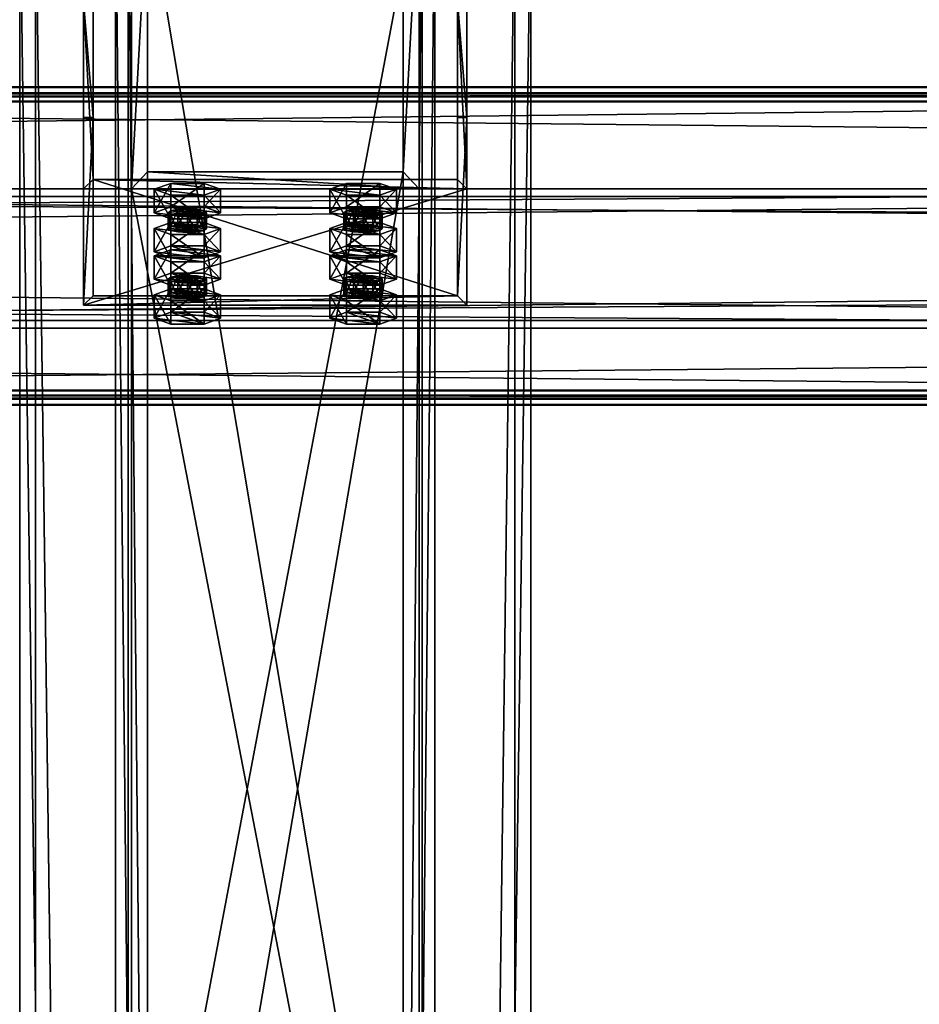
# Model space of a CAD drawing. Header units: millimetres. Extents: x -333 to 67333, y -930 to 39730.
# Tile 615 of 1056: x 5420 to 5702, y 19028 to 19336. Entities that reach past the tile are written whole.
import ezdxf

# ---------------------------------------------------------------- set-up
doc = ezdxf.new("R2010")
doc.units = ezdxf.units.MM
for name, color, linetype in [('13', 7, 'Continuous'), ('4', 7, 'Continuous'), ('5', 7, 'Continuous'), ('6', 7, 'Continuous'), ('7', 7, 'Continuous'), ('95', 7, 'Continuous')]:
    doc.layers.add(name, color=color, linetype=linetype)

msp = doc.modelspace()

# ---------------------------------------------------------------- meshes
at = {"layer": '13', "color": 30}
mesh = msp.add_polyface(dxfattribs=at)
corners = [(6100.01, 19311.83, 7537.05), (6100.01, 19239.44, 7521.66), (-329.99, 19239.44, 7521.66), (-329.99, 19311.83, 7537.05), (6100.01, 19280.61, 7327.99), (-329.99, 19280.61, 7327.99), (6100.01, 19219.96, 7315.1), (-329.99, 19219.96, 7315.1), (6100.01, 19217.26, 7327.82), (-329.99, 19217.26, 7327.82), (6100.01, 19215.31, 7327.4), (-329.99, 19215.31, 7327.4), (6100.01, 19218.42, 7312.73), (-329.99, 19218.42, 7312.73), (6100.01, 19282.98, 7326.45), (-329.99, 19282.98, 7326.45), (6100.01, 19241.82, 7520.12), (-329.99, 19241.82, 7520.12), (6100.01, 19310.29, 7534.68), (-329.99, 19310.29, 7534.68), (6100.01, 19312.99, 7521.96), (-329.99, 19312.99, 7521.96), (6100.01, 19314.95, 7522.38), (-329.99, 19314.95, 7522.38)]
mesh.append_faces([[corners[k] for k in face] for face in [(0, 2, 3, 3), (1, 5, 2, 2), (4, 7, 5, 5), (6, 9, 7, 7), (8, 11, 9, 9), (10, 13, 11, 11), (12, 15, 13, 13), (14, 17, 15, 15), (16, 19, 17, 17), (18, 21, 19, 19), (20, 23, 21, 21), (22, 3, 23, 23), (20, 0, 22, 22), (8, 12, 10, 10), (11, 7, 9, 9)]], dxfattribs={"vtx0": -1, "color": 30})
mesh.append_faces([[corners[k] for k in face] for face in [(1, 16, 4, 4), (16, 0, 18, 18), (18, 0, 20, 20), (12, 6, 14, 14), (14, 4, 16, 16), (3, 19, 23, 23), (19, 2, 17, 17), (15, 5, 13, 13)]], dxfattribs={"vtx0": -1, "vtx1": -1, "color": 30})
mesh.append_faces([[corners[k] for k in face] for face in [(16, 1, 0, 0), (12, 8, 6, 6), (14, 6, 4, 4), (19, 3, 2, 2), (17, 2, 5, 5), (7, 11, 13, 13), (5, 15, 17, 17), (13, 5, 7, 7)]], dxfattribs={"vtx0": -1, "vtx2": -1, "vtx3": -1, "color": 30})
mesh.append_faces([[corners[k] for k in face] for face in [(21, 23, 19, 19)]], dxfattribs={"vtx1": -1, "color": 30})
mesh.append_faces([[corners[k] for k in face] for face in [(0, 1, 2, 2), (1, 4, 5, 5), (4, 6, 7, 7), (6, 8, 9, 9), (8, 10, 11, 11), (10, 12, 13, 13), (12, 14, 15, 15), (14, 16, 17, 17), (16, 18, 19, 19), (18, 20, 21, 21), (20, 22, 23, 23), (22, 0, 3, 3)]], dxfattribs={"vtx2": -1, "vtx3": -1, "color": 30})
mesh = msp.add_polyface(dxfattribs=at)
corners = [(11700.01, 19311.83, 7537.05), (11700.01, 19239.44, 7521.66), (4900.01, 19239.44, 7521.66), (4900.01, 19311.83, 7537.05), (11700.01, 19280.61, 7327.99), (4900.01, 19280.61, 7327.99), (11700.01, 19219.96, 7315.1), (4900.01, 19219.96, 7315.1), (11700.01, 19217.26, 7327.82), (4900.01, 19217.26, 7327.82), (11700.01, 19215.31, 7327.4), (4900.01, 19215.31, 7327.4), (11700.01, 19218.42, 7312.73), (4900.01, 19218.42, 7312.73), (11700.01, 19282.98, 7326.45), (4900.01, 19282.98, 7326.45), (11700.01, 19241.82, 7520.12), (4900.01, 19241.82, 7520.12), (11700.01, 19310.29, 7534.68), (4900.01, 19310.29, 7534.68), (11700.01, 19312.99, 7521.96), (4900.01, 19312.99, 7521.96), (11700.01, 19314.95, 7522.38), (4900.01, 19314.95, 7522.38)]
mesh.append_faces([[corners[k] for k in face] for face in [(0, 2, 3, 3), (1, 5, 2, 2), (4, 7, 5, 5), (6, 9, 7, 7), (8, 11, 9, 9), (10, 13, 11, 11), (12, 15, 13, 13), (14, 17, 15, 15), (16, 19, 17, 17), (18, 21, 19, 19), (20, 23, 21, 21), (22, 3, 23, 23), (8, 12, 10, 10), (18, 22, 20, 20), (11, 7, 9, 9)]], dxfattribs={"vtx0": -1, "color": 30})
mesh.append_faces([[corners[k] for k in face] for face in [(1, 16, 4, 4), (16, 0, 18, 18), (22, 18, 0, 0), (14, 4, 16, 16), (3, 19, 23, 23), (19, 2, 17, 17), (17, 2, 15, 15), (15, 5, 13, 13), (13, 7, 11, 11)]], dxfattribs={"vtx0": -1, "vtx1": -1, "color": 30})
mesh.append_faces([[corners[k] for k in face] for face in [(12, 8, 6, 6), (16, 1, 0, 0), (6, 14, 12, 12), (14, 6, 4, 4), (19, 3, 2, 2), (15, 2, 5, 5), (13, 5, 7, 7)]], dxfattribs={"vtx0": -1, "vtx2": -1, "vtx3": -1, "color": 30})
mesh.append_faces([[corners[k] for k in face] for face in [(21, 23, 19, 19)]], dxfattribs={"vtx1": -1, "color": 30})
mesh.append_faces([[corners[k] for k in face] for face in [(0, 1, 2, 2), (1, 4, 5, 5), (4, 6, 7, 7), (6, 8, 9, 9), (8, 10, 11, 11), (10, 12, 13, 13), (12, 14, 15, 15), (14, 16, 17, 17), (16, 18, 19, 19), (18, 20, 21, 21), (20, 22, 23, 23), (22, 0, 3, 3)]], dxfattribs={"vtx2": -1, "vtx3": -1, "color": 30})
at = {"layer": '4', "color": 171}
mesh = msp.add_polyface(dxfattribs=at)
corners = [(5545, 19380.12, 7183.52), (5455, 19380.12, 7183.52), (5455, 18903.55, 5118.7), (5545, 18903.55, 5118.7), (5545, 19282.99, 7162.88), (5545, 18815.86, 5138.94), (5455, 19282.99, 7162.88), (5455, 18815.86, 5138.94), (5460, 18898.68, 5119.82), (5540, 18898.68, 5119.82), (5540, 18820.73, 5137.81), (5460, 18820.73, 5137.81), (5460, 19374.72, 7182.37), (5540, 19374.72, 7182.37), (5460, 19288.38, 7164.02), (5540, 19288.38, 7164.02)]
mesh.append_faces([[corners[k] for k in face] for face in [(0, 2, 3, 3), (4, 3, 5, 5), (6, 5, 7, 7), (1, 7, 2, 2), (12, 9, 8, 8), (14, 8, 11, 11), (15, 11, 10, 10), (13, 10, 9, 9)]], dxfattribs={"vtx0": -1, "color": 171})
mesh.append_faces([[corners[k] for k in face] for face in [(2, 8, 3, 3), (8, 7, 11, 11), (11, 7, 10, 10), (3, 9, 5, 5), (9, 3, 8, 8), (5, 10, 7, 7), (1, 12, 6, 6), (12, 0, 13, 13), (13, 0, 15, 15), (6, 14, 4, 4), (14, 6, 12, 12), (4, 15, 0, 0)]], dxfattribs={"vtx0": -1, "vtx1": -1, "color": 171})
mesh.append_faces([[corners[k] for k in face] for face in [(8, 2, 7, 7), (5, 9, 10, 10), (12, 1, 0, 0), (4, 14, 15, 15)]], dxfattribs={"vtx0": -1, "vtx2": -1, "vtx3": -1, "color": 171})
mesh.append_faces([[corners[k] for k in face] for face in [(0, 1, 2, 2), (4, 0, 3, 3), (6, 4, 5, 5), (1, 6, 7, 7), (12, 13, 9, 9), (14, 12, 8, 8), (15, 14, 11, 11), (13, 15, 10, 10)]], dxfattribs={"vtx2": -1, "vtx3": -1, "color": 171})
at = {"layer": '5', "color": 131}
mesh = msp.add_polyface(dxfattribs=at)
corners = [(5546, 9415, 2984), (5454, 9415, 2984), (5454, 19384.97, 2984), (5546, 19384.97, 2984), (5454, 9415, 3076), (5454, 19384.97, 3076), (5546, 9415, 3076), (5546, 19384.97, 3076), (5550, 9415, 2980), (5550, 9415, 3080), (5550, 19384.97, 3080), (5550, 19384.97, 2980), (5450, 9415, 3080), (5450, 19384.97, 3080), (5450, 9415, 2980), (5450, 19384.97, 2980)]
mesh.append_faces([[corners[k] for k in face] for face in [(0, 2, 3, 3), (1, 5, 2, 2), (4, 7, 5, 5), (6, 3, 7, 7), (8, 10, 11, 11), (9, 13, 10, 10), (12, 15, 13, 13), (14, 11, 15, 15)]], dxfattribs={"vtx0": -1, "color": 131})
mesh.append_faces([[corners[k] for k in face] for face in [(9, 6, 12, 12), (6, 8, 0, 0), (0, 8, 1, 1), (12, 4, 14, 14), (4, 12, 6, 6), (14, 1, 8, 8), (11, 3, 15, 15), (3, 10, 7, 7), (7, 10, 5, 5), (15, 2, 13, 13), (2, 15, 3, 3), (13, 5, 10, 10)]], dxfattribs={"vtx0": -1, "vtx1": -1, "color": 131})
mesh.append_faces([[corners[k] for k in face] for face in [(6, 9, 8, 8), (14, 4, 1, 1), (3, 11, 10, 10), (13, 2, 5, 5)]], dxfattribs={"vtx0": -1, "vtx2": -1, "vtx3": -1, "color": 131})
mesh.append_faces([[corners[k] for k in face] for face in [(0, 1, 2, 2), (1, 4, 5, 5), (4, 6, 7, 7), (6, 0, 3, 3), (8, 9, 10, 10), (9, 12, 13, 13), (12, 14, 15, 15), (14, 8, 11, 11)]], dxfattribs={"vtx2": -1, "vtx3": -1, "color": 131})
at = {"layer": '6', "color": 2}
mesh = msp.add_polyface(dxfattribs=at)
corners = [(5580, 19380.14, 7183.53), (5420, 19380.14, 7183.53), (5420, 7954.94, 4755.1), (5580, 7954.94, 4755.1), (5580, 19380.14, 7347.1), (5580, 7921.68, 4911.61), (5420, 19380.14, 7347.1), (5420, 7921.68, 4911.61), (5425, 7953.9, 4759.99), (5575, 7953.9, 4759.99), (5575, 7922.72, 4906.72), (5425, 7922.72, 4906.72), (5575, 19380.14, 7188.64), (5575, 19380.14, 7341.99), (5425, 19380.14, 7188.64), (5425, 19380.14, 7341.99)]
mesh.append_faces([[corners[k] for k in face] for face in [(0, 2, 3, 3), (4, 3, 5, 5), (6, 5, 7, 7), (1, 7, 2, 2), (12, 10, 9, 9), (14, 9, 8, 8), (15, 8, 11, 11), (13, 11, 10, 10)]], dxfattribs={"vtx0": -1, "color": 2})
mesh.append_faces([[corners[k] for k in face] for face in [(2, 8, 3, 3), (8, 7, 11, 11), (11, 7, 10, 10), (3, 9, 5, 5), (9, 3, 8, 8), (5, 10, 7, 7), (0, 12, 1, 1), (12, 4, 13, 13), (13, 4, 15, 15), (1, 14, 6, 6), (14, 1, 12, 12), (6, 15, 4, 4)]], dxfattribs={"vtx0": -1, "vtx1": -1, "color": 2})
mesh.append_faces([[corners[k] for k in face] for face in [(8, 2, 7, 7), (5, 9, 10, 10), (12, 0, 4, 4), (6, 14, 15, 15)]], dxfattribs={"vtx0": -1, "vtx2": -1, "vtx3": -1, "color": 2})
mesh.append_faces([[corners[k] for k in face] for face in [(0, 1, 2, 2), (4, 0, 3, 3), (6, 4, 5, 5), (1, 6, 7, 7), (12, 13, 10, 10), (14, 12, 9, 9), (15, 14, 8, 8), (13, 15, 11, 11)]], dxfattribs={"vtx2": -1, "vtx3": -1, "color": 2})
at = {"layer": '7', "color": 6}
mesh = msp.add_polyface(dxfattribs=at)
corners = [(5440.01, 19246.6, 7497.63), (5560.01, 19246.6, 7497.63), (5560.01, 19282.98, 7326.45), (5440.01, 19282.98, 7326.45), (5560.01, 19305.29, 7510.1), (5560.01, 19341.67, 7338.92), (5557.01, 19305.29, 7510.1), (5557.01, 19341.67, 7338.92), (5557.01, 19249.53, 7498.25), (5557.01, 19285.92, 7327.07), (5443.01, 19249.53, 7498.25), (5443.01, 19285.92, 7327.07), (5443.01, 19305.29, 7510.1), (5443.01, 19341.67, 7338.92), (5440.01, 19305.29, 7510.1), (5440.01, 19341.67, 7338.92)]
mesh.append_faces([[corners[k] for k in face] for face in [(0, 2, 3, 3), (1, 5, 2, 2), (4, 7, 5, 5), (6, 9, 7, 7), (8, 11, 9, 9), (10, 13, 11, 11), (12, 15, 13, 13), (14, 3, 15, 15), (12, 0, 14, 14), (7, 2, 5, 5)]], dxfattribs={"vtx0": -1, "color": 6})
mesh.append_faces([[corners[k] for k in face] for face in [(1, 8, 4, 4), (8, 0, 10, 10), (10, 0, 12, 12), (3, 11, 15, 15), (11, 2, 9, 9), (9, 2, 7, 7)]], dxfattribs={"vtx0": -1, "vtx1": -1, "color": 6})
mesh.append_faces([[corners[k] for k in face] for face in [(8, 1, 0, 0), (11, 3, 2, 2)]], dxfattribs={"vtx0": -1, "vtx2": -1, "vtx3": -1, "color": 6})
mesh.append_faces([[corners[k] for k in face] for face in [(6, 4, 8, 8), (13, 15, 11, 11)]], dxfattribs={"vtx1": -1, "color": 6})
mesh.append_faces([[corners[k] for k in face] for face in [(0, 1, 2, 2), (1, 4, 5, 5), (4, 6, 7, 7), (6, 8, 9, 9), (8, 10, 11, 11), (10, 12, 13, 13), (12, 14, 15, 15), (14, 0, 3, 3)]], dxfattribs={"vtx2": -1, "vtx3": -1, "color": 6})
at = {"layer": '95', "color": 20}
mesh = msp.add_polyface(dxfattribs=at)
corners = [(5466.51, 19270.63, 7374.94), (5467.31, 19276.14, 7373.05), (5466.51, 19275.52, 7375.98), (5467.31, 19271.25, 7372.01), (5469.51, 19271.71, 7369.86), (5469.51, 19276.6, 7370.9), (5472.51, 19271.88, 7369.07), (5472.51, 19276.77, 7370.11), (5475.51, 19271.71, 7369.86), (5475.51, 19276.6, 7370.9), (5477.71, 19271.25, 7372.01), (5477.71, 19276.14, 7373.05), (5478.51, 19275.52, 7375.98), (5478.51, 19270.63, 7374.94), (5477.71, 19274.9, 7378.92), (5467.31, 19270.01, 7377.88), (5467.31, 19274.9, 7378.92), (5472.51, 19274.27, 7381.85), (5469.51, 19274.44, 7381.06), (5475.51, 19274.44, 7381.06), (5462.12, 19275.52, 7375.98), (5467.31, 19277.39, 7367.18), (5467.31, 19284.73, 7368.74), (5462.12, 19282.86, 7377.54), (5477.71, 19277.39, 7367.18), (5477.71, 19284.73, 7368.74), (5482.9, 19275.52, 7375.98), (5482.9, 19282.86, 7377.54), (5477.71, 19273.65, 7384.79), (5477.71, 19280.99, 7386.34), (5467.31, 19273.65, 7384.79), (5467.31, 19280.99, 7386.34)]
mesh.append_faces([[corners[k] for k in face] for face in [(0, 1, 2, 2), (3, 5, 1, 1), (4, 7, 5, 5), (6, 9, 7, 7), (8, 11, 9, 9), (10, 12, 11, 11), (13, 14, 12, 12), (15, 2, 16, 16), (16, 17, 18, 18), (11, 7, 9, 9), (20, 22, 23, 23), (21, 25, 22, 22), (24, 27, 25, 25), (26, 29, 27, 27), (28, 31, 29, 29), (30, 23, 31, 31), (21, 26, 24, 24), (28, 20, 30, 30), (23, 29, 31, 31), (27, 22, 25, 25)]], dxfattribs={"vtx0": -1, "color": 20})
mesh.append_faces([[corners[k] for k in face] for face in [(17, 16, 19, 19), (19, 16, 14, 14), (14, 1, 12, 12), (12, 5, 11, 11), (26, 21, 28, 28), (29, 23, 27, 27)]], dxfattribs={"vtx0": -1, "vtx1": -1, "color": 20})
mesh.append_faces([[corners[k] for k in face] for face in [(14, 16, 2, 2), (14, 2, 1, 1), (12, 1, 5, 5), (11, 5, 7, 7), (28, 21, 20, 20), (27, 23, 22, 22)]], dxfattribs={"vtx0": -1, "vtx2": -1, "vtx3": -1, "color": 20})
mesh.append_faces([[corners[k] for k in face] for face in [(3, 4, 5, 5), (4, 6, 7, 7), (6, 8, 9, 9), (8, 10, 11, 11), (20, 21, 22, 22), (21, 24, 25, 25), (24, 26, 27, 27), (26, 28, 29, 29), (28, 30, 31, 31), (30, 20, 23, 23)]], dxfattribs={"vtx2": -1, "vtx3": -1, "color": 20})
mesh = msp.add_polyface(dxfattribs=at)
corners = [(5521.51, 19270.63, 7374.94), (5522.31, 19276.14, 7373.05), (5521.51, 19275.52, 7375.98), (5522.31, 19271.25, 7372.01), (5524.51, 19271.71, 7369.86), (5524.51, 19276.6, 7370.9), (5527.51, 19271.88, 7369.07), (5527.51, 19276.77, 7370.11), (5530.51, 19271.71, 7369.86), (5530.51, 19276.6, 7370.9), (5532.71, 19271.25, 7372.01), (5532.71, 19276.14, 7373.05), (5533.51, 19275.52, 7375.98), (5533.51, 19270.63, 7374.94), (5532.71, 19274.9, 7378.92), (5522.31, 19270.01, 7377.88), (5522.31, 19274.9, 7378.92), (5527.51, 19274.27, 7381.85), (5524.51, 19274.44, 7381.06), (5530.51, 19274.44, 7381.06), (5517.12, 19275.52, 7375.98), (5522.31, 19277.39, 7367.18), (5522.31, 19284.73, 7368.74), (5517.12, 19282.86, 7377.54), (5532.71, 19277.39, 7367.18), (5532.71, 19284.73, 7368.74), (5537.9, 19275.52, 7375.98), (5537.9, 19282.86, 7377.54), (5532.71, 19273.65, 7384.79), (5532.71, 19280.99, 7386.34), (5522.31, 19273.65, 7384.79), (5522.31, 19280.99, 7386.34)]
mesh.append_faces([[corners[k] for k in face] for face in [(0, 1, 2, 2), (3, 5, 1, 1), (4, 7, 5, 5), (6, 9, 7, 7), (8, 11, 9, 9), (10, 12, 11, 11), (13, 14, 12, 12), (15, 2, 16, 16), (16, 17, 18, 18), (11, 7, 9, 9), (20, 22, 23, 23), (21, 25, 22, 22), (24, 27, 25, 25), (26, 29, 27, 27), (28, 31, 29, 29), (30, 23, 31, 31), (21, 26, 24, 24), (28, 20, 30, 30), (23, 29, 31, 31), (27, 22, 25, 25)]], dxfattribs={"vtx0": -1, "color": 20})
mesh.append_faces([[corners[k] for k in face] for face in [(17, 16, 19, 19), (19, 16, 14, 14), (14, 1, 12, 12), (12, 5, 11, 11), (26, 21, 28, 28), (29, 23, 27, 27)]], dxfattribs={"vtx0": -1, "vtx1": -1, "color": 20})
mesh.append_faces([[corners[k] for k in face] for face in [(14, 16, 2, 2), (14, 2, 1, 1), (12, 1, 5, 5), (11, 5, 7, 7), (28, 21, 20, 20), (27, 23, 22, 22)]], dxfattribs={"vtx0": -1, "vtx2": -1, "vtx3": -1, "color": 20})
mesh.append_faces([[corners[k] for k in face] for face in [(3, 4, 5, 5), (4, 6, 7, 7), (6, 8, 9, 9), (8, 10, 11, 11), (20, 21, 22, 22), (21, 24, 25, 25), (24, 26, 27, 27), (26, 28, 29, 29), (28, 30, 31, 31), (30, 20, 23, 23)]], dxfattribs={"vtx2": -1, "vtx3": -1, "color": 20})
mesh = msp.add_polyface(dxfattribs=at)
corners = [(5482.9, 19262.07, 7475.36), (5462.12, 19262.07, 7475.36), (5467.31, 19263.94, 7466.55), (5477.71, 19263.94, 7466.55), (5466.51, 19270.63, 7374.94), (5467.31, 19271.25, 7372.01), (5467.31, 19276.14, 7373.05), (5477.71, 19271.25, 7372.01), (5478.51, 19270.63, 7374.94), (5478.51, 19275.52, 7375.98), (5477.71, 19270.01, 7377.88), (5477.71, 19274.9, 7378.92), (5475.51, 19269.55, 7380.03), (5475.51, 19274.44, 7381.06), (5472.51, 19269.38, 7380.81), (5472.51, 19274.27, 7381.85), (5469.51, 19269.55, 7380.03), (5469.51, 19274.44, 7381.06), (5467.31, 19270.01, 7377.88), (5467.31, 19274.9, 7378.92), (5466.51, 19275.52, 7375.98), (5472.51, 19271.88, 7369.07), (5475.51, 19271.71, 7369.86), (5469.51, 19271.71, 7369.86), (5462.12, 19263.29, 7373.38), (5467.31, 19265.17, 7364.58), (5467.31, 19272.5, 7366.14), (5462.12, 19270.63, 7374.94), (5477.71, 19265.17, 7364.58), (5477.71, 19272.5, 7366.14), (5482.9, 19263.29, 7373.38), (5482.9, 19270.63, 7374.94), (5477.71, 19261.42, 7382.19), (5477.71, 19268.76, 7383.75), (5467.31, 19261.42, 7382.19), (5467.31, 19268.76, 7383.75)]
mesh.append_faces([[corners[k] for k in face] for face in [(0, 2, 3, 3), (10, 13, 11, 11), (12, 15, 13, 13), (14, 17, 15, 15), (16, 19, 17, 17), (21, 7, 22, 22), (14, 18, 16, 16), (24, 26, 27, 27), (25, 29, 26, 26), (28, 31, 29, 29), (30, 33, 31, 31), (32, 35, 33, 33), (34, 27, 35, 35), (25, 30, 28, 28), (27, 33, 35, 35), (31, 26, 29, 29)]], dxfattribs={"vtx0": -1, "color": 20})
mesh.append_faces([[corners[k] for k in face] for face in [(7, 5, 8, 8), (8, 5, 10, 10), (10, 4, 12, 12), (12, 18, 14, 14), (33, 26, 31, 31)]], dxfattribs={"vtx0": -1, "vtx1": -1, "color": 20})
mesh.append_faces([[corners[k] for k in face] for face in [(0, 1, 2, 2), (7, 21, 23, 23), (7, 23, 5, 5), (10, 5, 4, 4), (12, 4, 18, 18), (32, 25, 24, 24), (33, 27, 26, 26)]], dxfattribs={"vtx0": -1, "vtx2": -1, "vtx3": -1, "color": 20})
mesh.append_faces([[corners[k] for k in face] for face in [(4, 5, 6, 6), (7, 8, 9, 9), (8, 10, 11, 11), (10, 12, 13, 13), (12, 14, 15, 15), (14, 16, 17, 17), (16, 18, 19, 19), (18, 4, 20, 20), (24, 25, 26, 26), (25, 28, 29, 29), (28, 30, 31, 31), (30, 32, 33, 33), (32, 34, 35, 35), (34, 24, 27, 27)]], dxfattribs={"vtx2": -1, "vtx3": -1, "color": 20})
mesh = msp.add_polyface(dxfattribs=at)
corners = [(5537.9, 19262.07, 7475.36), (5517.12, 19262.07, 7475.36), (5522.31, 19263.94, 7466.55), (5532.71, 19263.94, 7466.55), (5521.51, 19270.63, 7374.94), (5522.31, 19271.25, 7372.01), (5522.31, 19276.14, 7373.05), (5532.71, 19271.25, 7372.01), (5533.51, 19270.63, 7374.94), (5533.51, 19275.52, 7375.98), (5532.71, 19270.01, 7377.88), (5532.71, 19274.9, 7378.92), (5530.51, 19269.55, 7380.03), (5530.51, 19274.44, 7381.06), (5527.51, 19269.38, 7380.81), (5527.51, 19274.27, 7381.85), (5524.51, 19269.55, 7380.03), (5524.51, 19274.44, 7381.06), (5522.31, 19270.01, 7377.88), (5522.31, 19274.9, 7378.92), (5521.51, 19275.52, 7375.98), (5527.51, 19271.88, 7369.07), (5530.51, 19271.71, 7369.86), (5524.51, 19271.71, 7369.86), (5517.12, 19263.29, 7373.38), (5522.31, 19265.17, 7364.58), (5522.31, 19272.5, 7366.14), (5517.12, 19270.63, 7374.94), (5532.71, 19265.17, 7364.58), (5532.71, 19272.5, 7366.14), (5537.9, 19263.29, 7373.38), (5537.9, 19270.63, 7374.94), (5532.71, 19261.42, 7382.19), (5532.71, 19268.76, 7383.75), (5522.31, 19261.42, 7382.19), (5522.31, 19268.76, 7383.75)]
mesh.append_faces([[corners[k] for k in face] for face in [(0, 2, 3, 3), (10, 13, 11, 11), (12, 15, 13, 13), (14, 17, 15, 15), (16, 19, 17, 17), (21, 7, 22, 22), (14, 18, 16, 16), (24, 26, 27, 27), (25, 29, 26, 26), (28, 31, 29, 29), (30, 33, 31, 31), (32, 35, 33, 33), (34, 27, 35, 35), (25, 30, 28, 28), (27, 33, 35, 35), (31, 26, 29, 29)]], dxfattribs={"vtx0": -1, "color": 20})
mesh.append_faces([[corners[k] for k in face] for face in [(7, 5, 8, 8), (8, 5, 10, 10), (10, 4, 12, 12), (12, 18, 14, 14), (33, 26, 31, 31)]], dxfattribs={"vtx0": -1, "vtx1": -1, "color": 20})
mesh.append_faces([[corners[k] for k in face] for face in [(0, 1, 2, 2), (7, 21, 23, 23), (7, 23, 5, 5), (10, 5, 4, 4), (12, 4, 18, 18), (32, 25, 24, 24), (33, 27, 26, 26)]], dxfattribs={"vtx0": -1, "vtx2": -1, "vtx3": -1, "color": 20})
mesh.append_faces([[corners[k] for k in face] for face in [(4, 5, 6, 6), (7, 8, 9, 9), (8, 10, 11, 11), (10, 12, 13, 13), (12, 14, 15, 15), (14, 16, 17, 17), (16, 18, 19, 19), (18, 4, 20, 20), (24, 25, 26, 26), (25, 28, 29, 29), (28, 30, 31, 31), (30, 32, 33, 33), (32, 34, 35, 35), (34, 24, 27, 27)]], dxfattribs={"vtx2": -1, "vtx3": -1, "color": 20})
mesh = msp.add_polyface(dxfattribs=at)
corners = [(5466.51, 19249.84, 7472.76), (5467.31, 19255.35, 7470.86), (5466.51, 19254.73, 7473.8), (5467.31, 19250.46, 7469.82), (5469.51, 19250.92, 7467.67), (5469.51, 19255.81, 7468.71), (5472.51, 19251.09, 7466.89), (5472.51, 19255.98, 7467.93), (5475.51, 19250.92, 7467.67), (5475.51, 19255.81, 7468.71), (5477.71, 19250.46, 7469.82), (5477.71, 19255.35, 7470.86), (5478.51, 19254.73, 7473.8), (5478.51, 19249.84, 7472.76), (5477.71, 19254.11, 7476.73), (5467.31, 19249.22, 7475.69), (5467.31, 19254.11, 7476.73), (5472.51, 19253.48, 7479.67), (5469.51, 19253.65, 7478.88), (5475.51, 19253.65, 7478.88), (5462.12, 19254.73, 7473.8), (5467.31, 19256.6, 7464.99), (5467.31, 19263.94, 7466.55), (5462.12, 19262.07, 7475.36), (5477.71, 19256.6, 7464.99), (5477.71, 19263.94, 7466.55), (5482.9, 19254.73, 7473.8), (5482.9, 19262.07, 7475.36), (5477.71, 19252.86, 7482.6), (5477.71, 19260.2, 7484.16), (5467.31, 19252.86, 7482.6), (5467.31, 19260.2, 7484.16), (5482.9, 19263.29, 7373.38), (5467.31, 19265.17, 7364.58), (5477.71, 19261.42, 7382.19), (5462.12, 19263.29, 7373.38), (5467.31, 19261.42, 7382.19)]
mesh.append_faces([[corners[k] for k in face] for face in [(0, 1, 2, 2), (3, 5, 1, 1), (4, 7, 5, 5), (6, 9, 7, 7), (8, 11, 9, 9), (10, 12, 11, 11), (13, 14, 12, 12), (15, 2, 16, 16), (16, 17, 18, 18), (11, 7, 9, 9), (20, 22, 23, 23), (21, 25, 22, 22), (24, 27, 25, 25), (26, 29, 27, 27), (28, 31, 29, 29), (30, 23, 31, 31), (21, 26, 24, 24), (28, 20, 30, 30), (23, 29, 31, 31), (34, 35, 36, 36)]], dxfattribs={"vtx0": -1, "color": 20})
mesh.append_faces([[corners[k] for k in face] for face in [(17, 16, 19, 19), (19, 2, 14, 14), (14, 1, 12, 12), (12, 5, 11, 11), (26, 21, 28, 28), (29, 23, 27, 27), (32, 33, 34, 34)]], dxfattribs={"vtx0": -1, "vtx1": -1, "color": 20})
mesh.append_faces([[corners[k] for k in face] for face in [(19, 16, 2, 2), (14, 2, 1, 1), (12, 1, 5, 5), (11, 5, 7, 7), (28, 21, 20, 20)]], dxfattribs={"vtx0": -1, "vtx2": -1, "vtx3": -1, "color": 20})
mesh.append_faces([[corners[k] for k in face] for face in [(3, 4, 5, 5), (4, 6, 7, 7), (6, 8, 9, 9), (8, 10, 11, 11), (20, 21, 22, 22), (21, 24, 25, 25), (24, 26, 27, 27), (26, 28, 29, 29), (28, 30, 31, 31), (30, 20, 23, 23)]], dxfattribs={"vtx2": -1, "vtx3": -1, "color": 20})
mesh = msp.add_polyface(dxfattribs=at)
corners = [(5521.51, 19249.84, 7472.76), (5522.31, 19255.35, 7470.86), (5521.51, 19254.73, 7473.8), (5522.31, 19250.46, 7469.82), (5524.51, 19250.92, 7467.67), (5524.51, 19255.81, 7468.71), (5527.51, 19251.09, 7466.89), (5527.51, 19255.98, 7467.93), (5530.51, 19250.92, 7467.67), (5530.51, 19255.81, 7468.71), (5532.71, 19250.46, 7469.82), (5532.71, 19255.35, 7470.86), (5533.51, 19254.73, 7473.8), (5533.51, 19249.84, 7472.76), (5532.71, 19254.11, 7476.73), (5522.31, 19249.22, 7475.69), (5522.31, 19254.11, 7476.73), (5527.51, 19253.48, 7479.67), (5524.51, 19253.65, 7478.88), (5530.51, 19253.65, 7478.88), (5517.12, 19254.73, 7473.8), (5522.31, 19256.6, 7464.99), (5522.31, 19263.94, 7466.55), (5517.12, 19262.07, 7475.36), (5532.71, 19256.6, 7464.99), (5532.71, 19263.94, 7466.55), (5537.9, 19254.73, 7473.8), (5537.9, 19262.07, 7475.36), (5532.71, 19252.86, 7482.6), (5532.71, 19260.2, 7484.16), (5522.31, 19252.86, 7482.6), (5522.31, 19260.2, 7484.16), (5537.9, 19263.29, 7373.38), (5522.31, 19265.17, 7364.58), (5532.71, 19261.42, 7382.19), (5517.12, 19263.29, 7373.38), (5522.31, 19261.42, 7382.19)]
mesh.append_faces([[corners[k] for k in face] for face in [(0, 1, 2, 2), (3, 5, 1, 1), (4, 7, 5, 5), (6, 9, 7, 7), (8, 11, 9, 9), (10, 12, 11, 11), (13, 14, 12, 12), (15, 2, 16, 16), (16, 17, 18, 18), (11, 7, 9, 9), (20, 22, 23, 23), (21, 25, 22, 22), (24, 27, 25, 25), (26, 29, 27, 27), (28, 31, 29, 29), (30, 23, 31, 31), (21, 26, 24, 24), (28, 20, 30, 30), (23, 29, 31, 31), (34, 35, 36, 36)]], dxfattribs={"vtx0": -1, "color": 20})
mesh.append_faces([[corners[k] for k in face] for face in [(17, 16, 19, 19), (19, 2, 14, 14), (14, 1, 12, 12), (12, 5, 11, 11), (26, 21, 28, 28), (29, 23, 27, 27), (32, 33, 34, 34)]], dxfattribs={"vtx0": -1, "vtx1": -1, "color": 20})
mesh.append_faces([[corners[k] for k in face] for face in [(19, 16, 2, 2), (14, 2, 1, 1), (12, 1, 5, 5), (11, 5, 7, 7), (28, 21, 20, 20)]], dxfattribs={"vtx0": -1, "vtx2": -1, "vtx3": -1, "color": 20})
mesh.append_faces([[corners[k] for k in face] for face in [(3, 4, 5, 5), (4, 6, 7, 7), (6, 8, 9, 9), (8, 10, 11, 11), (20, 21, 22, 22), (21, 24, 25, 25), (24, 26, 27, 27), (26, 28, 29, 29), (28, 30, 31, 31), (30, 20, 23, 23)]], dxfattribs={"vtx2": -1, "vtx3": -1, "color": 20})
mesh = msp.add_polyface(dxfattribs=at)
corners = [(5466.51, 19249.84, 7472.76), (5467.31, 19250.46, 7469.82), (5467.31, 19255.35, 7470.86), (5477.71, 19250.46, 7469.82), (5478.51, 19249.84, 7472.76), (5478.51, 19254.73, 7473.8), (5477.71, 19249.22, 7475.69), (5477.71, 19254.11, 7476.73), (5475.51, 19248.76, 7477.84), (5475.51, 19253.65, 7478.88), (5472.51, 19248.59, 7478.63), (5472.51, 19253.48, 7479.67), (5469.51, 19248.76, 7477.84), (5469.51, 19253.65, 7478.88), (5467.31, 19249.22, 7475.69), (5467.31, 19254.11, 7476.73), (5466.51, 19254.73, 7473.8), (5472.51, 19251.09, 7466.89), (5475.51, 19250.92, 7467.67), (5469.51, 19250.92, 7467.67), (5462.12, 19242.5, 7471.2), (5467.31, 19244.37, 7462.39), (5467.31, 19251.71, 7463.95), (5462.12, 19249.84, 7472.76), (5477.71, 19244.37, 7462.39), (5477.71, 19251.71, 7463.95), (5482.9, 19242.5, 7471.2), (5482.9, 19249.84, 7472.76), (5477.71, 19240.63, 7480), (5477.71, 19247.97, 7481.56), (5467.31, 19240.63, 7480), (5467.31, 19247.97, 7481.56)]
mesh.append_faces([[corners[k] for k in face] for face in [(6, 9, 7, 7), (8, 11, 9, 9), (10, 13, 11, 11), (12, 15, 13, 13), (17, 3, 18, 18), (10, 14, 12, 12), (20, 22, 23, 23), (21, 25, 22, 22), (24, 27, 25, 25), (26, 29, 27, 27), (28, 31, 29, 29), (30, 23, 31, 31), (21, 26, 24, 24), (28, 20, 30, 30), (23, 29, 31, 31), (27, 22, 25, 25)]], dxfattribs={"vtx0": -1, "color": 20})
mesh.append_faces([[corners[k] for k in face] for face in [(3, 19, 4, 4), (4, 1, 6, 6), (6, 0, 8, 8), (8, 14, 10, 10), (26, 21, 28, 28), (29, 22, 27, 27)]], dxfattribs={"vtx0": -1, "vtx1": -1, "color": 20})
mesh.append_faces([[corners[k] for k in face] for face in [(3, 17, 19, 19), (4, 19, 1, 1), (6, 1, 0, 0), (8, 0, 14, 14), (28, 21, 20, 20), (29, 23, 22, 22)]], dxfattribs={"vtx0": -1, "vtx2": -1, "vtx3": -1, "color": 20})
mesh.append_faces([[corners[k] for k in face] for face in [(0, 1, 2, 2), (3, 4, 5, 5), (4, 6, 7, 7), (6, 8, 9, 9), (8, 10, 11, 11), (10, 12, 13, 13), (12, 14, 15, 15), (14, 0, 16, 16), (20, 21, 22, 22), (21, 24, 25, 25), (24, 26, 27, 27), (26, 28, 29, 29), (28, 30, 31, 31), (30, 20, 23, 23)]], dxfattribs={"vtx2": -1, "vtx3": -1, "color": 20})
mesh = msp.add_polyface(dxfattribs=at)
corners = [(5521.51, 19249.84, 7472.76), (5522.31, 19250.46, 7469.82), (5522.31, 19255.35, 7470.86), (5532.71, 19250.46, 7469.82), (5533.51, 19249.84, 7472.76), (5533.51, 19254.73, 7473.8), (5532.71, 19249.22, 7475.69), (5532.71, 19254.11, 7476.73), (5530.51, 19248.76, 7477.84), (5530.51, 19253.65, 7478.88), (5527.51, 19248.59, 7478.63), (5527.51, 19253.48, 7479.67), (5524.51, 19248.76, 7477.84), (5524.51, 19253.65, 7478.88), (5522.31, 19249.22, 7475.69), (5522.31, 19254.11, 7476.73), (5521.51, 19254.73, 7473.8), (5527.51, 19251.09, 7466.89), (5530.51, 19250.92, 7467.67), (5524.51, 19250.92, 7467.67), (5517.12, 19242.5, 7471.2), (5522.31, 19244.37, 7462.39), (5522.31, 19251.71, 7463.95), (5517.12, 19249.84, 7472.76), (5532.71, 19244.37, 7462.39), (5532.71, 19251.71, 7463.95), (5537.9, 19242.5, 7471.2), (5537.9, 19249.84, 7472.76), (5532.71, 19240.63, 7480), (5532.71, 19247.97, 7481.56), (5522.31, 19240.63, 7480), (5522.31, 19247.97, 7481.56)]
mesh.append_faces([[corners[k] for k in face] for face in [(6, 9, 7, 7), (8, 11, 9, 9), (10, 13, 11, 11), (12, 15, 13, 13), (17, 3, 18, 18), (10, 14, 12, 12), (20, 22, 23, 23), (21, 25, 22, 22), (24, 27, 25, 25), (26, 29, 27, 27), (28, 31, 29, 29), (30, 23, 31, 31), (21, 26, 24, 24), (28, 20, 30, 30), (23, 29, 31, 31), (27, 22, 25, 25)]], dxfattribs={"vtx0": -1, "color": 20})
mesh.append_faces([[corners[k] for k in face] for face in [(3, 19, 4, 4), (4, 1, 6, 6), (6, 0, 8, 8), (8, 14, 10, 10), (26, 21, 28, 28), (29, 22, 27, 27)]], dxfattribs={"vtx0": -1, "vtx1": -1, "color": 20})
mesh.append_faces([[corners[k] for k in face] for face in [(3, 17, 19, 19), (4, 19, 1, 1), (6, 1, 0, 0), (8, 0, 14, 14), (28, 21, 20, 20), (29, 23, 22, 22)]], dxfattribs={"vtx0": -1, "vtx2": -1, "vtx3": -1, "color": 20})
mesh.append_faces([[corners[k] for k in face] for face in [(0, 1, 2, 2), (3, 4, 5, 5), (4, 6, 7, 7), (6, 8, 9, 9), (8, 10, 11, 11), (10, 12, 13, 13), (12, 14, 15, 15), (14, 0, 16, 16), (20, 21, 22, 22), (21, 24, 25, 25), (24, 26, 27, 27), (26, 28, 29, 29), (28, 30, 31, 31), (30, 20, 23, 23)]], dxfattribs={"vtx2": -1, "vtx3": -1, "color": 20})

doc.saveas('drawing.dxf')
